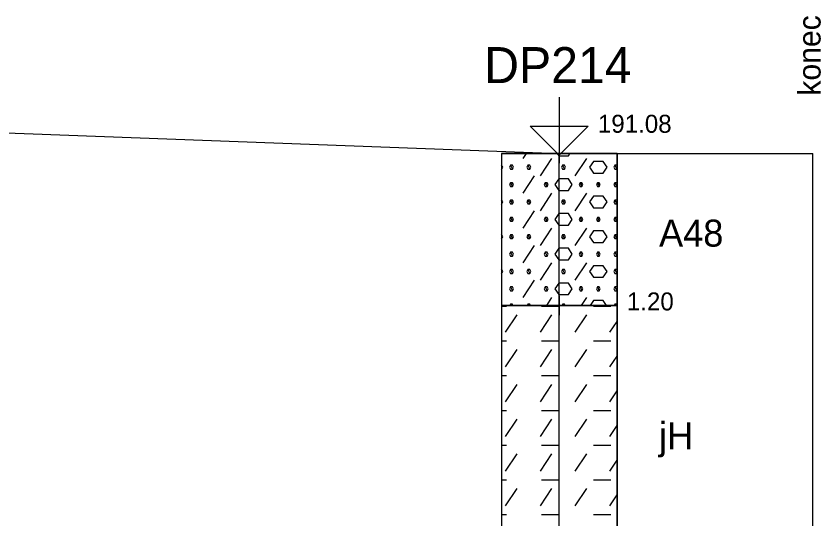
# Model space of a CAD drawing. Extents: x 3042 to 4120, y 576 to 2694.
# Drawn here: x 3967.88 to 3999.64, y 1358.28 to 1378.14 of the extents above; entities that cross this region are included whole.
import ezdxf

# ---------------------------------------------------------------- set-up
doc = ezdxf.new("R2010")
doc.units = 0
for name, color, linetype in [('11', 7, 'Continuous'), ('12', 7, 'Continuous'), ('13', 7, 'Continuous'), ('15', 7, 'Continuous'), ('16', 7, 'Continuous'), ('17', 7, 'Continuous'), ('18', 7, 'Continuous'), ('51', 7, 'Continuous'), ('52', 7, 'Continuous'), ('53', 7, 'Continuous'), ('56', 7, 'Continuous')]:
    doc.layers.add(name, color=color, linetype=linetype)

msp = doc.modelspace()

# ---------------------------------------------------------------- linework, layer by layer
at = {"layer": '11'}
for p, q in [((3955.713, 1373.963), (3989.313, 1372.713)), ((3989.313, 1372.713), (3999.313, 1372.713))]:
    msp.add_line(p, q, dxfattribs=at)
at = {"layer": '12'}
msp.add_lwpolyline([(3999.313, 1334.679), (3999.313, 1372.713)], dxfattribs=at)
at = {"layer": '15'}
msp.add_lwpolyline([(3989.313, 1374.935), (3989.313, 1372.649), (3988.17, 1373.792), (3990.456, 1373.792), (3989.313, 1372.649)], dxfattribs=at)
at = {"layer": '18'}
msp.add_line((3989.313, 1327.313), (3989.313, 1372.713), dxfattribs=at)
at = {"layer": '51'}
for points in [[(3987.027, 1366.713), (3991.599, 1366.713), (3991.599, 1372.713), (3987.027, 1372.713)], [(3987.027, 1356.713), (3991.599, 1356.713), (3991.599, 1366.713), (3987.027, 1366.713)]]:
    msp.add_lwpolyline(points, close=True, dxfattribs=at)
for points in [[(3987.883, 1372.512), (3988.017, 1372.713)], [(3989.235, 1372.713), (3989.293, 1372.627)], [(3989.293, 1372.627), (3989.674, 1372.627), (3989.731, 1372.713)], [(3987.027, 1372.085), (3987.083, 1372.169), (3987.027, 1372.253)], [(3987.388, 1372.246), (3987.35, 1372.169), (3987.388, 1372.093), (3987.464, 1372.093), (3987.502, 1372.169), (3987.464, 1372.246), (3987.388, 1372.246), (3987.464, 1372.093)], [(3988.074, 1372.246), (3988.035, 1372.169), (3988.074, 1372.093), (3988.15, 1372.093), (3988.188, 1372.169), (3988.15, 1372.246), (3988.074, 1372.246), (3988.15, 1372.093)], [(3988.569, 1371.827), (3989.026, 1372.512)], [(3989.445, 1372.246), (3989.407, 1372.169), (3989.445, 1372.093), (3989.521, 1372.093), (3989.559, 1372.169), (3989.521, 1372.246), (3989.445, 1372.246), (3989.521, 1372.093)], [(3989.94, 1371.827), (3990.398, 1372.512)], [(3990.664, 1371.941), (3991.045, 1371.941), (3991.198, 1372.169), (3991.045, 1372.398), (3990.664, 1372.398), (3990.512, 1372.169), (3990.664, 1371.941)], [(3991.503, 1372.246), (3991.464, 1372.169), (3991.503, 1372.093), (3991.579, 1372.093), (3991.599, 1372.134)], [(3991.599, 1372.205), (3991.579, 1372.246), (3991.503, 1372.246), (3991.579, 1372.093)], [(3987.883, 1371.141), (3988.34, 1371.827)], [(3989.293, 1371.255), (3989.674, 1371.255), (3989.826, 1371.484), (3989.674, 1371.712), (3989.293, 1371.712), (3989.14, 1371.484), (3989.293, 1371.255)], [(3987.388, 1371.56), (3987.35, 1371.484), (3987.388, 1371.407), (3987.464, 1371.407), (3987.502, 1371.484), (3987.464, 1371.56), (3987.388, 1371.56), (3987.464, 1371.407)], [(3988.759, 1371.56), (3988.721, 1371.484), (3988.759, 1371.407), (3988.836, 1371.407), (3988.874, 1371.484), (3988.836, 1371.56), (3988.759, 1371.56), (3988.836, 1371.407)], [(3990.131, 1371.56), (3990.093, 1371.484), (3990.131, 1371.407), (3990.207, 1371.407), (3990.245, 1371.484), (3990.207, 1371.56), (3990.131, 1371.56), (3990.207, 1371.407)], [(3990.817, 1371.56), (3990.779, 1371.484), (3990.817, 1371.407), (3990.893, 1371.407), (3990.931, 1371.484), (3990.893, 1371.56), (3990.817, 1371.56), (3990.893, 1371.407)], [(3991.503, 1371.56), (3991.464, 1371.484), (3991.503, 1371.407), (3991.579, 1371.407), (3991.599, 1371.448)], [(3991.599, 1371.519), (3991.579, 1371.56), (3991.503, 1371.56), (3991.579, 1371.407)], [(3988.569, 1370.455), (3989.026, 1371.141)], [(3989.94, 1370.455), (3990.398, 1371.141)], [(3990.664, 1370.569), (3991.045, 1370.569), (3991.198, 1370.798), (3991.045, 1371.026), (3990.664, 1371.026), (3990.512, 1370.798), (3990.664, 1370.569)], [(3987.027, 1370.714), (3987.083, 1370.798), (3987.027, 1370.882)], [(3987.388, 1370.874), (3987.35, 1370.798), (3987.388, 1370.722), (3987.464, 1370.722), (3987.502, 1370.798), (3987.464, 1370.874), (3987.388, 1370.874), (3987.464, 1370.722)], [(3988.074, 1370.874), (3988.035, 1370.798), (3988.074, 1370.722), (3988.15, 1370.722), (3988.188, 1370.798), (3988.15, 1370.874), (3988.074, 1370.874), (3988.15, 1370.722)], [(3989.445, 1370.874), (3989.407, 1370.798), (3989.445, 1370.722), (3989.521, 1370.722), (3989.559, 1370.798), (3989.521, 1370.874), (3989.445, 1370.874), (3989.521, 1370.722)], [(3991.503, 1370.874), (3991.464, 1370.798), (3991.503, 1370.722), (3991.579, 1370.722), (3991.599, 1370.762)], [(3991.599, 1370.834), (3991.579, 1370.874), (3991.503, 1370.874), (3991.579, 1370.722)], [(3987.883, 1369.769), (3988.34, 1370.455)], [(3989.293, 1369.883), (3989.674, 1369.883), (3989.826, 1370.112), (3989.674, 1370.341), (3989.293, 1370.341), (3989.14, 1370.112), (3989.293, 1369.883)], [(3987.388, 1370.188), (3987.35, 1370.112), (3987.388, 1370.036), (3987.464, 1370.036), (3987.502, 1370.112), (3987.464, 1370.188), (3987.388, 1370.188), (3987.464, 1370.036)], [(3988.759, 1370.188), (3988.721, 1370.112), (3988.759, 1370.036), (3988.836, 1370.036), (3988.874, 1370.112), (3988.836, 1370.188), (3988.759, 1370.188), (3988.836, 1370.036)], [(3990.131, 1370.188), (3990.093, 1370.112), (3990.131, 1370.036), (3990.207, 1370.036), (3990.245, 1370.112), (3990.207, 1370.188), (3990.131, 1370.188), (3990.207, 1370.036)], [(3990.817, 1370.188), (3990.779, 1370.112), (3990.817, 1370.036), (3990.893, 1370.036), (3990.931, 1370.112), (3990.893, 1370.188), (3990.817, 1370.188), (3990.893, 1370.036)], [(3991.503, 1370.188), (3991.464, 1370.112), (3991.503, 1370.036), (3991.579, 1370.036), (3991.599, 1370.076)], [(3991.599, 1370.148), (3991.579, 1370.188), (3991.503, 1370.188), (3991.579, 1370.036)], [(3988.569, 1369.083), (3989.026, 1369.769)], [(3989.94, 1369.083), (3990.398, 1369.769)], [(3987.027, 1369.342), (3987.083, 1369.426), (3987.027, 1369.51)], [(3987.388, 1369.502), (3987.35, 1369.426), (3987.388, 1369.35), (3987.464, 1369.35), (3987.502, 1369.426), (3987.464, 1369.502), (3987.388, 1369.502), (3987.464, 1369.35)], [(3988.074, 1369.502), (3988.035, 1369.426), (3988.074, 1369.35), (3988.15, 1369.35), (3988.188, 1369.426), (3988.15, 1369.502), (3988.074, 1369.502), (3988.15, 1369.35)], [(3989.445, 1369.502), (3989.407, 1369.426), (3989.445, 1369.35), (3989.521, 1369.35), (3989.559, 1369.426), (3989.521, 1369.502), (3989.445, 1369.502), (3989.521, 1369.35)], [(3990.664, 1369.198), (3991.045, 1369.198), (3991.198, 1369.426), (3991.045, 1369.655), (3990.664, 1369.655), (3990.512, 1369.426), (3990.664, 1369.198)], [(3991.503, 1369.502), (3991.464, 1369.426), (3991.503, 1369.35), (3991.579, 1369.35), (3991.599, 1369.39)], [(3991.599, 1369.462), (3991.579, 1369.502), (3991.503, 1369.502), (3991.579, 1369.35)], [(3987.883, 1368.398), (3988.34, 1369.083)], [(3987.388, 1368.817), (3987.35, 1368.74), (3987.388, 1368.664), (3987.464, 1368.664), (3987.502, 1368.74), (3987.464, 1368.817), (3987.388, 1368.817), (3987.464, 1368.664)], [(3988.759, 1368.817), (3988.721, 1368.74), (3988.759, 1368.664), (3988.836, 1368.664), (3988.874, 1368.74), (3988.836, 1368.817), (3988.759, 1368.817), (3988.836, 1368.664)], [(3989.293, 1368.512), (3989.674, 1368.512), (3989.826, 1368.74), (3989.674, 1368.969), (3989.293, 1368.969), (3989.14, 1368.74), (3989.293, 1368.512)], [(3990.131, 1368.817), (3990.093, 1368.74), (3990.131, 1368.664), (3990.207, 1368.664), (3990.245, 1368.74), (3990.207, 1368.817), (3990.131, 1368.817), (3990.207, 1368.664)], [(3990.817, 1368.817), (3990.779, 1368.74), (3990.817, 1368.664), (3990.893, 1368.664), (3990.931, 1368.74), (3990.893, 1368.817), (3990.817, 1368.817), (3990.893, 1368.664)], [(3991.503, 1368.817), (3991.464, 1368.74), (3991.503, 1368.664), (3991.579, 1368.664), (3991.599, 1368.705)], [(3991.599, 1368.776), (3991.579, 1368.817), (3991.503, 1368.817), (3991.579, 1368.664)], [(3987.027, 1367.971), (3987.083, 1368.055), (3987.027, 1368.139)], [(3987.388, 1368.131), (3987.35, 1368.055), (3987.388, 1367.978), (3987.464, 1367.978), (3987.502, 1368.055), (3987.464, 1368.131), (3987.388, 1368.131), (3987.464, 1367.978)], [(3988.074, 1368.131), (3988.035, 1368.055), (3988.074, 1367.978), (3988.15, 1367.978), (3988.188, 1368.055), (3988.15, 1368.131), (3988.074, 1368.131), (3988.15, 1367.978)], [(3988.569, 1367.712), (3989.026, 1368.398)], [(3989.445, 1368.131), (3989.407, 1368.055), (3989.445, 1367.978), (3989.521, 1367.978), (3989.559, 1368.055), (3989.521, 1368.131), (3989.445, 1368.131), (3989.521, 1367.978)], [(3989.94, 1367.712), (3990.398, 1368.398)], [(3990.664, 1367.826), (3991.045, 1367.826), (3991.198, 1368.055), (3991.045, 1368.283), (3990.664, 1368.283), (3990.512, 1368.055), (3990.664, 1367.826)], [(3991.503, 1368.131), (3991.464, 1368.055), (3991.503, 1367.978), (3991.579, 1367.978), (3991.599, 1368.019)], [(3991.599, 1368.09), (3991.579, 1368.131), (3991.503, 1368.131), (3991.579, 1367.978)], [(3987.883, 1367.026), (3988.34, 1367.712)], [(3989.293, 1367.14), (3989.674, 1367.14), (3989.826, 1367.369), (3989.674, 1367.597), (3989.293, 1367.597), (3989.14, 1367.369), (3989.293, 1367.14)], [(3987.388, 1367.445), (3987.35, 1367.369), (3987.388, 1367.293), (3987.464, 1367.293), (3987.502, 1367.369), (3987.464, 1367.445), (3987.388, 1367.445), (3987.464, 1367.293)], [(3988.759, 1367.445), (3988.721, 1367.369), (3988.759, 1367.293), (3988.836, 1367.293), (3988.874, 1367.369), (3988.836, 1367.445), (3988.759, 1367.445), (3988.836, 1367.293)], [(3990.131, 1367.445), (3990.093, 1367.369), (3990.131, 1367.293), (3990.207, 1367.293), (3990.245, 1367.369), (3990.207, 1367.445), (3990.131, 1367.445), (3990.207, 1367.293)], [(3990.817, 1367.445), (3990.779, 1367.369), (3990.817, 1367.293), (3990.893, 1367.293), (3990.931, 1367.369), (3990.893, 1367.445), (3990.817, 1367.445), (3990.893, 1367.293)], [(3991.503, 1367.445), (3991.464, 1367.369), (3991.503, 1367.293), (3991.579, 1367.293), (3991.599, 1367.333)], [(3991.599, 1367.405), (3991.579, 1367.445), (3991.503, 1367.445), (3991.579, 1367.293)], [(3988.817, 1366.713), (3989.026, 1367.026)], [(3990.189, 1366.713), (3990.398, 1367.026)], [(3991.178, 1366.713), (3991.045, 1366.912), (3990.664, 1366.912), (3990.532, 1366.713)], [(3987.027, 1366.683), (3987.235, 1366.683)], [(3987.388, 1366.759), (3987.365, 1366.713)], [(3987.487, 1366.713), (3987.464, 1366.759), (3987.388, 1366.759), (3987.411, 1366.713)], [(3988.074, 1366.759), (3988.05, 1366.713)], [(3988.173, 1366.713), (3988.15, 1366.759), (3988.074, 1366.759), (3988.097, 1366.713)], [(3988.607, 1366.683), (3989.293, 1366.683)], [(3989.445, 1366.759), (3989.422, 1366.713)], [(3989.544, 1366.713), (3989.521, 1366.759), (3989.445, 1366.759), (3989.468, 1366.713)], [(3990.664, 1366.683), (3991.35, 1366.683)], [(3991.503, 1366.759), (3991.479, 1366.713)], [(3991.599, 1366.719), (3991.579, 1366.759), (3991.503, 1366.759), (3991.526, 1366.713)], [(3987.197, 1365.654), (3987.654, 1366.34)], [(3988.569, 1365.654), (3989.026, 1366.34)], [(3989.94, 1365.654), (3990.398, 1366.34)], [(3991.312, 1365.654), (3991.599, 1366.085)], [(3987.027, 1365.311), (3987.235, 1365.311)], [(3988.607, 1365.311), (3989.293, 1365.311)], [(3990.664, 1365.311), (3991.35, 1365.311)], [(3987.197, 1364.283), (3987.654, 1364.969)], [(3988.569, 1364.283), (3989.026, 1364.969)], [(3989.94, 1364.283), (3990.398, 1364.969)], [(3991.312, 1364.283), (3991.599, 1364.713)], [(3987.027, 1363.94), (3987.235, 1363.94)], [(3988.607, 1363.94), (3989.293, 1363.94)], [(3990.664, 1363.94), (3991.35, 1363.94)], [(3987.197, 1362.911), (3987.654, 1363.597)], [(3988.569, 1362.911), (3989.026, 1363.597)], [(3989.94, 1362.911), (3990.398, 1363.597)], [(3991.312, 1362.911), (3991.599, 1363.342)], [(3987.027, 1362.568), (3987.235, 1362.568)], [(3988.607, 1362.568), (3989.293, 1362.568)], [(3990.664, 1362.568), (3991.35, 1362.568)], [(3987.197, 1361.54), (3987.654, 1362.225)], [(3988.569, 1361.54), (3989.026, 1362.225)], [(3989.94, 1361.54), (3990.398, 1362.225)], [(3991.312, 1361.54), (3991.599, 1361.97)], [(3987.027, 1361.197), (3987.235, 1361.197)], [(3988.607, 1361.197), (3989.293, 1361.197)], [(3990.664, 1361.197), (3991.35, 1361.197)], [(3987.197, 1360.168), (3987.654, 1360.854)], [(3988.569, 1360.168), (3989.026, 1360.854)], [(3989.94, 1360.168), (3990.398, 1360.854)], [(3991.312, 1360.168), (3991.599, 1360.598)], [(3987.027, 1359.825), (3987.235, 1359.825)], [(3988.607, 1359.825), (3989.293, 1359.825)], [(3990.664, 1359.825), (3991.35, 1359.825)], [(3987.197, 1358.796), (3987.654, 1359.482)], [(3988.569, 1358.796), (3989.026, 1359.482)], [(3989.94, 1358.796), (3990.398, 1359.482)], [(3991.312, 1358.796), (3991.599, 1359.227)], [(3987.027, 1358.453), (3987.235, 1358.453)], [(3988.607, 1358.453), (3989.293, 1358.453)], [(3990.664, 1358.453), (3991.35, 1358.453)]]:
    msp.add_lwpolyline(points, dxfattribs=at)
at = {"layer": '53'}
for points in [[(3987.027, 1372.713), (3991.599, 1372.713)], [(3987.027, 1372.713), (3987.027, 1327.713)], [(3991.599, 1372.713), (3991.599, 1327.713)], [(3987.027, 1366.713), (3991.599, 1366.713)]]:
    msp.add_lwpolyline(points, dxfattribs=at)
at = {"layer": '56'}
for points in [[(3989.313, 1373.094), (3989.313, 1372.332)], [(3988.932, 1372.713), (3989.694, 1372.713)], [(3989.313, 1367.094), (3989.313, 1366.332)], [(3988.932, 1366.713), (3989.694, 1366.713)]]:
    msp.add_lwpolyline(points, dxfattribs=at)

# ---------------------------------------------------------------- texts
at = {"layer": '13'}
msp.add_text('konec', height=0.889, rotation=90, dxfattribs=at).set_placement((3999.624, 1374.999))
at = {"layer": '16'}
msp.add_text('DP214', height=1.4224, dxfattribs=at).set_placement((3986.35, 1375.492))
at = {"layer": '17'}
msp.add_text('191.08', height=0.7112, dxfattribs=at).set_placement((3990.837, 1373.531))
at = {"layer": '52'}
for s, height, p in [('A48', 1.0668, (3993.25, 1369.035)), ('1.20', 0.7112, (3991.98, 1366.515)), ('jH', 1.0668, (3993.25, 1361.035))]:
    msp.add_text(s, height=height, dxfattribs=at).set_placement(p)

doc.saveas('drawing.dxf')
